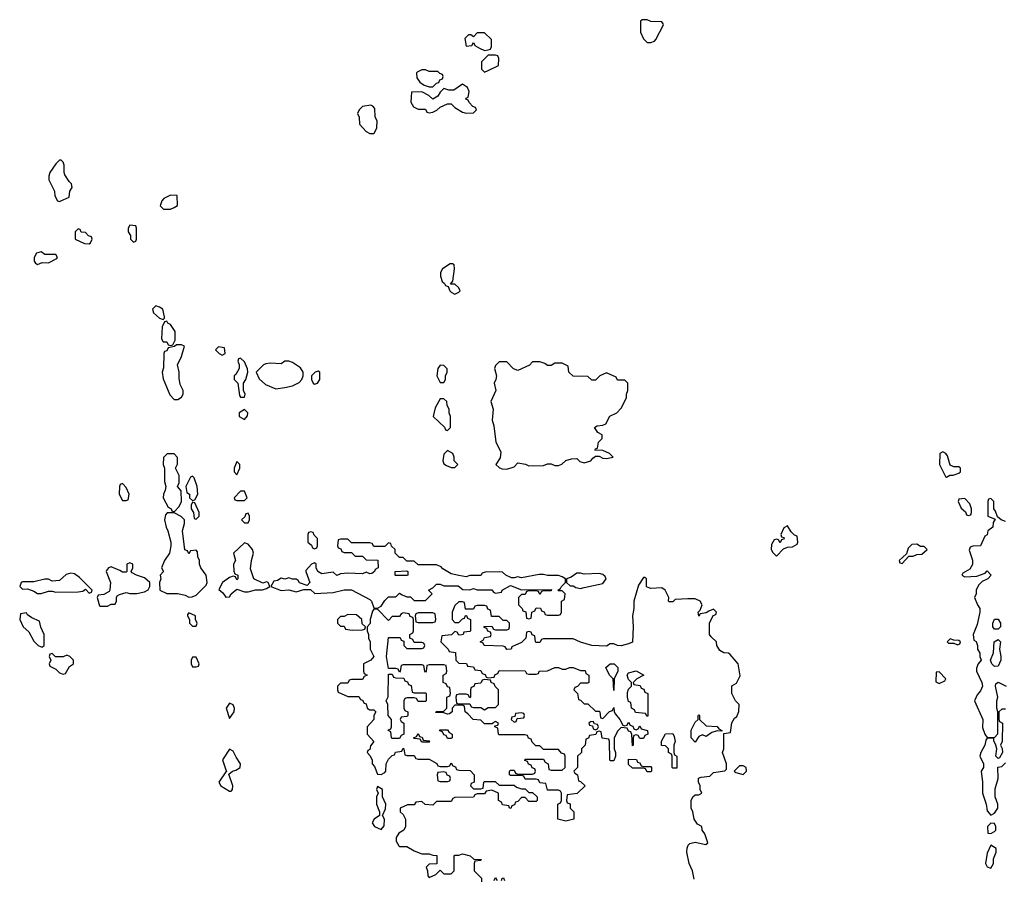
# Model space of a CAD drawing. Header units: inches. Extents: x 2701323 to 2964515, y 494916 to 722124.
# Tile 430 of 656: x 2831674 to 2837003, y 613809 to 618458. Entities that reach past the tile are written whole.
import ezdxf

# ---------------------------------------------------------------- set-up
doc = ezdxf.new("R2010")
doc.units = ezdxf.units.IN
doc.header["$MEASUREMENT"] = 0
doc.layers.add('C8631', color=7, linetype='Continuous')

msp = doc.modelspace()

# ---------------------------------------------------------------- linework, layer by layer
at = {"layer": 'C8631', "color": 2, "elevation": 2}
for points in [[(2835070, 618458), (2835043.6, 618456.4), (2835034, 618450), (2835034, 618390), (2835050, 618354), (2835070, 618334), (2835090, 618334), (2835110, 618342), (2835118, 618350), (2835158, 618430), (2835156.4, 618436.4), (2835150, 618446), (2835090, 618448)], [(2834190, 618386), (2834150, 618386), (2834130, 618366), (2834116.4, 618376.4), (2834103.6, 618376.4), (2834083.6, 618356.4), (2834090, 618314), (2834122, 618318), (2834130, 618334), (2834138, 618318), (2834163.6, 618303.6), (2834190, 618292), (2834210, 618294), (2834222, 618298), (2834227.3, 618312.7), (2834228, 618350)], [(2834250, 618266), (2834210, 618266), (2834174, 618230), (2834174, 618190), (2834190, 618174), (2834210, 618182), (2834266, 618210), (2834267.3, 618247.3), (2834262, 618262)], [(2833870, 618186), (2833850, 618186), (2833825.4, 618174.6), (2833822, 618170), (2833823.6, 618143.6), (2833839.6, 618119.6), (2833863.6, 618103.6), (2833890, 618094), (2833910, 618094), (2833930, 618114), (2833942, 618118), (2833947.3, 618132.7), (2833962, 618138), (2833966, 618150), (2833962, 618162), (2833947.3, 618167.3), (2833938, 618178), (2833890, 618178)], [(2834070, 618108), (2834023.6, 618076.4), (2833996.4, 618076.4), (2833970, 618086), (2833950, 618066), (2833936.9, 618043.1), (2833910, 618028), (2833888.4, 618048.4), (2833850, 618068), (2833794, 618066), (2833791.6, 618011.6), (2833805.4, 617985.4), (2833830, 617974), (2833870, 617974), (2833878, 617958), (2833890, 617954), (2833910, 617958), (2833932.5, 617967.5), (2833950, 617984.7), (2833990, 618002), (2834010, 618002), (2834030, 617982), (2834070, 617958), (2834090, 617952), (2834130, 617954), (2834146, 617970), (2834142, 617982), (2834127.3, 617987.3), (2834106, 618010), (2834102, 618022), (2834088.4, 618028.4), (2834090, 618034), (2834102, 618038), (2834106, 618070), (2834098, 618090)], [(2833575.3, 617995.3), (2833530, 617988), (2833512, 617970), (2833502, 617950), (2833512, 617930), (2833512.7, 617892.7), (2833550, 617852), (2833570, 617842), (2833590, 617842), (2833595.3, 617844.7), (2833607.3, 617872.7), (2833608, 617910), (2833598, 617930), (2833596.4, 617976.4), (2833586, 617990)], [(2831898, 617698), (2831890, 617698), (2831870, 617678), (2831838, 617630), (2831831.3, 617610), (2831831.6, 617591.6), (2831862, 617530), (2831863.6, 617503.6), (2831878, 617478), (2831890, 617474), (2831910, 617482), (2831942, 617498), (2831946, 617530), (2831958, 617550), (2831955.3, 617570), (2831941.2, 617581.2), (2831918, 617618), (2831914, 617630), (2831915.3, 617670), (2831910, 617686)], [(2832490, 617508), (2832454, 617490), (2832443.6, 617476.4), (2832434, 617450), (2832452.7, 617432.7), (2832490, 617432), (2832510, 617442), (2832527.3, 617452.7), (2832526, 617506)], [(2831990, 617326), (2831974, 617310), (2831974, 617270), (2832025.4, 617245.4), (2832050, 617244.7), (2832058, 617250), (2832066, 617270), (2832062, 617282), (2832047.3, 617287.3), (2832030, 617306), (2832007.3, 617307.3), (2832002, 617322)], [(2832270, 617346), (2832262, 617330), (2832262, 617310), (2832274, 617290), (2832274, 617270), (2832290, 617254), (2832302, 617258), (2832306, 617270), (2832306, 617330), (2832302, 617342)], [(2831790, 617202), (2831765.4, 617194.6), (2831752, 617170), (2831752, 617150), (2831759.6, 617139.6), (2831770, 617132), (2831796.4, 617143.6), (2831830, 617142), (2831874.6, 617165.4), (2831878, 617170), (2831870, 617186), (2831810, 617186)], [(2834016.4, 617136.4), (2834003.6, 617136.4), (2833962, 617110), (2833951.3, 617090), (2833951.3, 617070), (2833961, 617041), (2833974, 617030), (2833978, 617018), (2833994, 617014), (2834002, 616990), (2834010, 616982), (2834030, 616972), (2834050, 616982), (2834058, 616990), (2834050, 617006), (2834030, 617026), (2834006, 617026), (2834018, 617042), (2834028, 617110), (2834026, 617130)], [(2832410, 616908), (2832392, 616890), (2832398, 616870), (2832430, 616842), (2832450, 616834), (2832458, 616842), (2832458, 616850), (2832448, 616890), (2832430, 616902)], [(2832470, 616826), (2832458, 616822), (2832445.4, 616794.6), (2832442, 616730), (2832450, 616714), (2832470, 616714), (2832478, 616698), (2832490, 616694), (2832502, 616698), (2832516.4, 616723.6), (2832515.3, 616770), (2832490, 616808), (2832475.3, 616815.3)], [(2832550, 616698), (2832522, 616698), (2832511.6, 616688.4), (2832478, 616682), (2832470, 616666), (2832458, 616662), (2832454, 616650), (2832452.7, 616572.7), (2832446, 616550), (2832450, 616514), (2832486.4, 616426.4), (2832510, 616402), (2832530, 616402), (2832550, 616414), (2832558, 616430), (2832558, 616450), (2832543.1, 616483.1), (2832536.4, 616516.4), (2832538, 616550), (2832528, 616590), (2832550, 616634), (2832566, 616690)], [(2832750, 616686), (2832734, 616670), (2832754, 616650), (2832770, 616642), (2832786, 616650), (2832782, 616682)], [(2832870, 616626), (2832858, 616622), (2832854, 616610), (2832862, 616590), (2832862, 616570), (2832843.6, 616536.4), (2832834, 616530), (2832834, 616510), (2832854, 616490), (2832863.6, 616423.6), (2832870, 616414), (2832890, 616414), (2832895.3, 616430), (2832886, 616450), (2832886, 616490), (2832898, 616510), (2832908, 616550), (2832907.3, 616567.3), (2832890, 616606)], [(2833130, 616608.7), (2833110, 616608.7), (2833090, 616595.3), (2833030, 616599), (2833005.4, 616594.6), (2832994, 616590), (2832954, 616550), (2832970, 616514), (2833003.6, 616483.6), (2833059.6, 616459.6), (2833110, 616466), (2833150, 616476), (2833186, 616494), (2833202, 616510), (2833209, 616530), (2833209, 616550), (2833193.2, 616573.2), (2833150, 616602)], [(2834490, 616606), (2834450, 616606), (2834432.7, 616587.3), (2834370, 616558), (2834347.3, 616567.3), (2834310, 616606), (2834270, 616606), (2834250, 616586), (2834244.7, 616570), (2834254, 616530), (2834252, 616510), (2834242, 616490), (2834251.3, 616450), (2834224.7, 616390), (2834236, 616350), (2834231.3, 616290), (2834239.8, 616259.8), (2834252, 616170), (2834278, 616118), (2834274.4, 616085.6), (2834252, 616050), (2834271.1, 616031.1), (2834285.4, 616025.4), (2834310, 616024.7), (2834350, 616038), (2834370, 616058), (2834411.1, 616051.1), (2834430, 616042), (2834510, 616044.7), (2834530, 616054), (2834550, 616054), (2834570, 616044.7), (2834590, 616044.7), (2834608.9, 616051.1), (2834630, 616071.3), (2834660.2, 616079.8), (2834690, 616082), (2834706.4, 616066.4), (2834730, 616058), (2834766, 616070), (2834775.3, 616084.7), (2834790, 616094), (2834810, 616094), (2834830, 616084.7), (2834850, 616082), (2834886, 616090), (2834866, 616110), (2834830, 616126), (2834787.3, 616127.3), (2834790, 616134), (2834802, 616138), (2834806, 616170), (2834826, 616190), (2834826, 616210), (2834803.1, 616223.1), (2834786, 616250), (2834800.4, 616259.6), (2834830, 616262), (2834846, 616270), (2834868.7, 616311.3), (2834906, 616330), (2834930, 616354), (2834958, 616410), (2834958, 616430), (2834966, 616450), (2834966, 616490), (2834950, 616506), (2834910, 616506), (2834902, 616522), (2834850, 616546), (2834814, 616530), (2834790, 616506), (2834770, 616506), (2834750, 616526), (2834670, 616528), (2834646, 616550), (2834642, 616582), (2834610, 616598), (2834570, 616598), (2834550, 616586), (2834530, 616586), (2834516.4, 616596.4)], [(2833290, 616555.3), (2833274, 616550), (2833254, 616530), (2833254, 616510), (2833262, 616490), (2833270, 616484.7), (2833286, 616490), (2833298, 616510), (2833298, 616550)], [(2833950, 616588), (2833938, 616570), (2833932, 616530), (2833950, 616494), (2833970, 616494), (2833978, 616510), (2833978, 616530), (2833988, 616550), (2833987.3, 616567.3), (2833970, 616586)], [(2833970, 616406), (2833950, 616406), (2833923.5, 616356.5), (2833912, 616310), (2833972.7, 616252.7), (2833978, 616238), (2833990, 616234), (2834006, 616250), (2834006, 616310), (2833998, 616330), (2833998, 616350), (2833988, 616370), (2833986, 616390)], [(2832890, 616348), (2832862, 616330), (2832862, 616310), (2832890, 616294), (2832907.3, 616312.7), (2832908, 616330)], [(2833990, 616126), (2833970, 616106), (2833964.7, 616070), (2833970, 616054), (2833983.6, 616043.6), (2834010, 616034), (2834030, 616034), (2834046, 616050), (2834026, 616070), (2834026, 616090), (2834018, 616110)], [(2832471.6, 616108.4), (2832451.6, 616088.4), (2832451.3, 616050), (2832458, 616030), (2832456.9, 615956.9), (2832464.7, 615930), (2832462, 615910), (2832451.6, 615888.4), (2832451.3, 615870), (2832478, 615818), (2832494, 615810), (2832498, 615798), (2832510, 615794), (2832538, 615822), (2832549, 615850), (2832548, 615908), (2832528, 615930), (2832538, 615950), (2832538, 615990), (2832518, 616030), (2832528.4, 616051.6), (2832528.4, 616088.4), (2832510, 616108)], [(2836670, 616118), (2836654, 616110), (2836652, 616050), (2836684.7, 615984.7), (2836690, 615982), (2836708.4, 615991.6), (2836727.3, 615992.7), (2836756.4, 616003.6), (2836766, 616010), (2836766, 616030), (2836756.4, 616036.4), (2836730, 616038), (2836710, 616046), (2836696.4, 616096.4), (2836686, 616110)], [(2832850, 616066), (2832834, 616030), (2832834, 616010), (2832850, 615994), (2832866, 616030), (2832866, 616050)], [(2832610, 615986), (2832598, 615982), (2832574, 615930), (2832578, 615898), (2832594, 615890), (2832594, 615870), (2832610, 615854), (2832622, 615858), (2832638, 615890), (2832635.3, 615930), (2832618, 615978)], [(2832230, 615946), (2832218, 615942), (2832214, 615930), (2832212, 615890), (2832230, 615854), (2832250, 615854), (2832262, 615858), (2832266, 615890), (2832250, 615926)], [(2832890, 615906), (2832870, 615906), (2832834, 615870), (2832838, 615858), (2832850, 615854), (2832890, 615854), (2832906, 615870)], [(2836790, 615866), (2836758, 615862), (2836754, 615850), (2836770, 615814), (2836792.7, 615792.7), (2836798, 615778), (2836810, 615774), (2836822, 615778), (2836826, 615790), (2836826, 615810), (2836816.4, 615836.4)], [(2832610, 615846), (2832602, 615830), (2832602, 615810), (2832614, 615790), (2832618, 615758), (2832630, 615754), (2832646, 615770), (2832646, 615790), (2832622, 615842)], [(2832510, 615788), (2832472.7, 615787.3), (2832463.6, 615776.4), (2832458, 615750), (2832466, 615710), (2832476, 615690), (2832491.3, 615630), (2832491.3, 615610), (2832484.7, 615570), (2832458, 615530), (2832442, 615490), (2832452, 615470), (2832434, 615450), (2832438, 615430), (2832431.3, 615410), (2832432, 615370), (2832470, 615351.3), (2832530, 615351), (2832570, 615342), (2832590, 615332), (2832607.3, 615332.7), (2832630, 615342), (2832684, 615396), (2832689, 615410), (2832684, 615450), (2832655.3, 615490), (2832648, 615510), (2832648, 615530), (2832638, 615550), (2832636.4, 615576.4), (2832630, 615586), (2832598, 615582), (2832590, 615566), (2832582, 615582), (2832568.4, 615588.4), (2832555.3, 615690), (2832566, 615730), (2832566, 615750), (2832548.7, 615768.7)], [(2832910, 615786), (2832898, 615782), (2832892.7, 615767.3), (2832874, 615750), (2832890, 615734), (2832910, 615734), (2832918, 615750), (2832918, 615770)], [(2835830, 615718), (2835810, 615706), (2835794, 615670), (2835798, 615658), (2835810, 615654), (2835812.7, 615647.3), (2835798, 615642), (2835790, 615626), (2835782, 615642), (2835770, 615646), (2835758, 615642), (2835743.6, 615616.4), (2835742, 615590), (2835750, 615574), (2835770, 615554), (2835807.3, 615592.7), (2835830, 615602), (2835856.4, 615603.6), (2835882, 615618), (2835886, 615630), (2835882, 615662), (2835867.3, 615667.3), (2835850, 615686)], [(2833450, 615646), (2833410, 615646), (2833398, 615642), (2833394, 615610), (2833398, 615598), (2833412.7, 615592.7), (2833418, 615578), (2833430, 615574), (2833470, 615574), (2833490, 615554), (2833530, 615554), (2833550, 615534), (2833612.7, 615532.7), (2833614, 615490), (2833598, 615482), (2833594, 615470), (2833579.6, 615460.4), (2833570, 615458), (2833550, 615466), (2833530, 615458), (2833450, 615462), (2833410, 615458), (2833390, 615448.7), (2833370, 615466), (2833310, 615458), (2833288, 615470), (2833278, 615490), (2833278, 615510), (2833270, 615518), (2833254, 615510), (2833223.6, 615476.4), (2833222, 615470), (2833244.7, 615410), (2833230, 615395.3), (2833189.3, 615409.3), (2833182, 615422), (2833170, 615428.7), (2833150, 615428.7), (2833130, 615435.3), (2833110, 615429), (2833090, 615434), (2833070, 615422), (2833050, 615418), (2833034, 615390), (2833090, 615366.8), (2833130, 615371), (2833170, 615361), (2833212.7, 615372.7), (2833247.3, 615372.7), (2833271.6, 615351.6), (2833370, 615356), (2833430, 615370.8), (2833470, 615371), (2833570, 615318), (2833578, 615310), (2833590, 615274), (2833610, 615272), (2833630, 615282), (2833650, 615314), (2833670, 615334), (2833710, 615334), (2833730, 615354), (2833743.6, 615343.6), (2833770, 615334), (2833790, 615334), (2833810, 615314), (2833870, 615314), (2833906, 615350), (2833886, 615370), (2833910, 615382), (2833930, 615402), (2833950, 615402), (2833970, 615392), (2834047.3, 615392.7), (2834072.7, 615372.7), (2834110, 615372), (2834130, 615378), (2834150, 615372), (2834230, 615372), (2834238, 615358), (2834250, 615354), (2834282, 615358), (2834286, 615370), (2834330, 615394), (2834390, 615372), (2834552.7, 615372.7), (2834550, 615366), (2834510, 615366), (2834498, 615362), (2834490, 615346), (2834482, 615362), (2834470, 615366), (2834430, 615366), (2834418, 615362), (2834410, 615346), (2834390, 615346), (2834374, 615330), (2834374, 615290), (2834394, 615270), (2834398, 615258), (2834412.7, 615252.7), (2834418, 615218), (2834430, 615214), (2834442, 615218), (2834446, 615250), (2834462, 615258), (2834470, 615274), (2834492.7, 615272.7), (2834498, 615258), (2834512.7, 615252.7), (2834518, 615238), (2834530, 615234), (2834590, 615234), (2834602, 615238), (2834606, 615250), (2834606, 615310), (2834622, 615318), (2834626, 615350), (2834610, 615366), (2834590, 615366), (2834586, 615370), (2834602, 615378), (2834606, 615390), (2834628, 615410), (2834628, 615430), (2834610, 615442), (2834590, 615448), (2834531.6, 615448.4), (2834510, 615454), (2834486.4, 615453.6), (2834390, 615435.3), (2834370, 615442), (2834350, 615435.3), (2834336.4, 615436.4), (2834306, 615450), (2834287.3, 615467.3), (2834270, 615468), (2834192.7, 615467.3), (2834178, 615462), (2834170, 615448.7), (2834110, 615448.7), (2834090, 615442), (2834050, 615448), (2834010, 615458), (2833964.7, 615484.7), (2833955.3, 615495.3), (2833930, 615506), (2833830, 615506), (2833810, 615526), (2833770, 615526), (2833750, 615546), (2833730, 615546), (2833706, 615570), (2833706, 615590), (2833687.3, 615607.3), (2833682, 615622), (2833670, 615626), (2833650, 615606), (2833590, 615606), (2833582, 615622), (2833570, 615626), (2833470, 615626)], [(2833250, 615686), (2833238, 615682), (2833234, 615670), (2833234, 615630), (2833252.7, 615612.7), (2833258, 615598), (2833270, 615594), (2833282, 615598), (2833286, 615610), (2833286, 615650), (2833267.3, 615667.3), (2833262, 615682)], [(2832890, 615626), (2832832, 615570), (2832842, 615530), (2832832, 615510), (2832832.7, 615472.7), (2832838, 615458), (2832854, 615450), (2832854, 615430), (2832850, 615426), (2832842, 615442), (2832830, 615446), (2832810, 615438), (2832771.3, 615410), (2832752.7, 615372.7), (2832774.4, 615354.4), (2832790, 615332), (2832810, 615334), (2832818, 615350), (2832850, 615374), (2832890, 615361), (2832910, 615360.7), (2832950, 615371.3), (2832988.4, 615371.6), (2833010, 615378), (2833028, 615390), (2833018, 615410), (2833010, 615415.3), (2832990, 615408), (2832942, 615430), (2832924, 615484), (2832928.7, 615530), (2832939, 615570), (2832934, 615590), (2832910, 615618)], [(2836530, 615618), (2836503.6, 615616.4), (2836483.6, 615596.4), (2836474, 615566), (2836434, 615530), (2836438, 615518), (2836450, 615514), (2836486, 615554), (2836510, 615554), (2836530, 615562), (2836556.4, 615563.6), (2836586, 615590), (2836570, 615606), (2836550, 615606)], [(2832270, 615518), (2832254, 615510), (2832254, 615470), (2832250, 615466), (2832230, 615466), (2832216.4, 615476.4), (2832170, 615495.3), (2832154, 615490), (2832143.6, 615476.4), (2832142, 615470), (2832164.7, 615410), (2832162, 615370), (2832158, 615362), (2832130, 615346), (2832098, 615342), (2832094, 615330), (2832105.4, 615285.4), (2832110, 615282), (2832150, 615282), (2832170, 615294), (2832190, 615294), (2832198, 615310), (2832198, 615330), (2832202, 615338), (2832214.6, 615345.4), (2832250, 615356), (2832270, 615351), (2832308.9, 615351.1), (2832350, 615361), (2832368.9, 615371.1), (2832378, 615390), (2832378, 615410), (2832350, 615435.3), (2832306, 615450), (2832283.1, 615463.1), (2832278, 615470), (2832286, 615490), (2832286, 615510)], [(2831950, 615462), (2831926.4, 615453.6), (2831890, 615422), (2831850, 615418), (2831830, 615428.7), (2831810, 615428.7), (2831750, 615415.3), (2831690, 615415.3), (2831682, 615410), (2831674, 615390), (2831690, 615374), (2831716.9, 615376.9), (2831750, 615364.7), (2831770, 615351.3), (2831790, 615351.3), (2831830, 615364.7), (2831850, 615364.7), (2831870, 615358), (2831990, 615361), (2832015.3, 615364.7), (2832030, 615374), (2832050, 615354), (2832062, 615358), (2832066, 615370), (2831997.2, 615437.2), (2831970, 615458)], [(2833770, 615448), (2833708.9, 615448.9), (2833706, 615450), (2833706, 615470), (2833770, 615474), (2833774, 615470), (2833774, 615450)], [(2834710, 615462), (2834690, 615462), (2834659.8, 615440.2), (2834634, 615430), (2834634, 615410), (2834652.7, 615392.7), (2834670, 615392), (2834683.6, 615383.6), (2834710, 615378), (2834730, 615384.7), (2834830, 615406), (2834848.7, 615430), (2834843.1, 615443.1), (2834830, 615454), (2834810, 615459), (2834730, 615455.3)], [(2831710, 615246), (2831678, 615242), (2831674, 615210), (2831692, 615170), (2831723.6, 615143.6), (2831750, 615094), (2831774, 615070), (2831790, 615062), (2831798, 615062), (2831806, 615070), (2831806, 615130), (2831788.4, 615168.4), (2831782, 615202), (2831740.2, 615220.2), (2831716.4, 615236.4)], [(2832590, 615246), (2832582, 615238), (2832582, 615230), (2832594, 615210), (2832594, 615190), (2832610, 615174), (2832630, 615174), (2832635.3, 615190), (2832626, 615210), (2832626, 615230)], [(2833450, 615238), (2833430, 615226), (2833410, 615226), (2833394, 615210), (2833394, 615190), (2833410, 615174), (2833430, 615174), (2833438, 615158), (2833472.7, 615152.7), (2833530, 615154), (2833542, 615158), (2833546, 615170), (2833528, 615188), (2833526, 615210), (2833496.4, 615236.4)], [(2833910, 615246), (2833830, 615246), (2833818, 615242), (2833814, 615230), (2833818, 615198), (2833830, 615194), (2833910, 615194), (2833922, 615198), (2833926, 615210), (2833922, 615242)], [(2836950, 615158), (2836942, 615170), (2836941.2, 615190), (2836950, 615212), (2836970, 615212), (2836982, 615190), (2836982, 615170), (2836970, 615158)], [(2836710, 615106), (2836694, 615090), (2836702, 615082), (2836730, 615082), (2836750, 615074), (2836762, 615078), (2836766, 615090), (2836756.4, 615096.4), (2836730, 615098)], [(2836950, 614955.3), (2836935.3, 614970), (2836928, 614990), (2836945.2, 615030), (2836949, 615090), (2836970, 615102), (2836982, 615090), (2836978, 615050), (2836984.7, 615010), (2836984.7, 614990), (2836970, 614958)], [(2831850, 615026), (2831838, 615022), (2831834, 615010), (2831842, 614990), (2831834, 614970), (2831838, 614958), (2831870, 614942), (2831890, 614922), (2831910, 614914), (2831922, 614918), (2831943.1, 614956.9), (2831966, 614970), (2831966, 614990), (2831946, 615010), (2831930, 615018), (2831910, 615008), (2831868, 615008)], [(2832630, 615006), (2832610, 615006), (2832602, 614990), (2832602, 614970), (2832610, 614954), (2832630, 614954), (2832642, 614958), (2832646, 614970)], [(2834890, 614826), (2834886, 614890), (2834866, 614910), (2834846, 614950), (2834870, 614971.3), (2834890.8, 614970.8), (2834912, 614950), (2834912, 614930), (2834892, 614890)], [(2833810, 614814), (2833870, 614814), (2833874, 614810), (2833874, 614770), (2833870, 614766), (2833830, 614766), (2833822, 614782), (2833810, 614786), (2833770, 614786), (2833758, 614782), (2833754, 614770), (2833754, 614730), (2833758, 614718), (2833774, 614710), (2833774, 614690), (2833770, 614686), (2833738, 614682), (2833734, 614670), (2833738, 614658), (2833754, 614650), (2833754, 614590), (2833738, 614582), (2833730, 614566), (2833690, 614566), (2833686, 614570), (2833682, 614602), (2833668.9, 614608.9), (2833670, 614614), (2833682, 614618), (2833686, 614630), (2833686, 614670), (2833668, 614690), (2833666, 614750), (2833658, 614770), (2833668.4, 614791.6), (2833670, 614914), (2833690, 614914), (2833698, 614898), (2833710, 614894), (2833752.7, 614892.7), (2833758, 614878), (2833772.7, 614872.7), (2833778, 614858), (2833792.7, 614852.7), (2833798, 614818)], [(2835070, 614686), (2835062, 614702), (2835007.3, 614707.3), (2835002, 614722), (2834986, 614730), (2834982, 614762), (2834970, 614766), (2834964, 614790), (2834964.7, 614815.3), (2834970, 614834), (2834986, 614850), (2834986, 614870), (2834970, 614886), (2834962, 614910), (2834970, 614922), (2835010, 614932), (2835052, 614910), (2835014, 614890), (2834994, 614870), (2834998, 614858), (2835032.7, 614852.7), (2835038, 614838), (2835052.7, 614832.7), (2835058, 614818), (2835074, 614810), (2835074, 614690)], [(2836650, 614928), (2836634, 614926), (2836632.7, 614872.7), (2836650, 614864.7), (2836682, 614878), (2836686, 614890)], [(2834190, 614886), (2834178, 614882), (2834170, 614866), (2834138, 614862), (2834132.7, 614847.3), (2834118, 614842), (2834114, 614830), (2834114, 614790), (2834110, 614786), (2834102, 614802), (2834090, 614806), (2834050, 614806), (2834038, 614802), (2834034, 614790), (2834038, 614758), (2834050, 614754), (2834110, 614754), (2834118, 614738), (2834130, 614734), (2834170, 614734), (2834190, 614722), (2834210, 614734), (2834250, 614734), (2834266, 614750), (2834266, 614830), (2834247.3, 614847.3), (2834242, 614862), (2834226, 614870), (2834222, 614882)], [(2832810, 614758), (2832791, 614730), (2832810, 614674), (2832834, 614710), (2832837.2, 614730), (2832830, 614748)], [(2834390, 614706), (2834358, 614702), (2834354, 614686), (2834338, 614682), (2834334, 614670), (2834350, 614654), (2834362, 614658), (2834366, 614674), (2834402, 614678), (2834406, 614690), (2834402, 614702)], [(2835474, 614606), (2835450, 614608), (2835421, 614599), (2835390, 614578), (2835370, 614586), (2835350, 614578), (2835330, 614546), (2835308.7, 614570), (2835309.1, 614610.9), (2835330, 614654), (2835346, 614670), (2835346, 614690), (2835350, 614694), (2835354, 614690), (2835354, 614670), (2835390, 614634), (2835450, 614632), (2835458, 614618), (2835474, 614610)], [(2834778, 614658), (2834763.6, 614656.4), (2834754, 614650), (2834758, 614638), (2834774, 614634), (2834778, 614618), (2834790, 614614), (2834802, 614618), (2834806, 614630), (2834802, 614642), (2834786, 614646)], [(2833850, 614546), (2833842, 614562), (2833810, 614566), (2833806, 614570), (2833822, 614578), (2833830, 614594), (2833838, 614578), (2833852.7, 614572.7), (2833858, 614558), (2833890, 614554), (2833894, 614550), (2833890, 614546)], [(2833990, 614566), (2833982, 614582), (2833970, 614586), (2833962, 614602), (2833947.3, 614607.3), (2833947.3, 614612.7), (2833990, 614614), (2833998, 614598), (2834014, 614590), (2834014, 614570), (2834010, 614566)], [(2835210, 614406), (2835206, 614410), (2835206, 614470), (2835202, 614482), (2835186, 614490), (2835186, 614510), (2835170, 614526), (2835148.4, 614528.4), (2835148.4, 614551.6), (2835170, 614592), (2835210, 614594), (2835216.9, 614576.9), (2835222, 614550), (2835214, 614530), (2835214, 614490), (2835218, 614478), (2835231.3, 614470), (2835230, 614406)], [(2832810, 614508.7), (2832771, 614450), (2832794, 614386), (2832790, 614386), (2832751.3, 614330), (2832762, 614310), (2832810, 614282), (2832818, 614282), (2832826, 614290), (2832828, 614310), (2832806, 614374), (2832826, 614390), (2832844.7, 614395.3), (2832868, 614410), (2832869, 614430), (2832845.1, 614465.1), (2832830, 614498)], [(2835050, 614414), (2835090, 614414), (2835094, 614410), (2835094, 614390), (2835090, 614386), (2835070, 614386), (2835062, 614402), (2835050, 614406), (2834990, 614406), (2834970, 614426), (2834970, 614454), (2835012.7, 614452.7), (2835018, 614438), (2835030, 614434), (2835038, 614418)], [(2833970, 614386), (2833938, 614382), (2833934, 614370), (2833938, 614338), (2833950, 614334), (2833990, 614334), (2834002, 614338), (2834006, 614350), (2834002, 614362), (2833987.3, 614367.3), (2833982, 614382)], [(2835590, 614418), (2835570, 614418), (2835542, 614390), (2835550, 614382), (2835590, 614372), (2835608, 614390), (2835606, 614410)], [(2833610, 614306), (2833604.7, 614290), (2833614, 614270), (2833604.7, 614250), (2833604.7, 614210), (2833622, 614170), (2833622, 614150), (2833592, 614130), (2833582, 614110), (2833594, 614090), (2833630, 614074), (2833647.3, 614092.7), (2833648, 614130), (2833638, 614150), (2833654.6, 614185.4), (2833655.3, 614210), (2833638, 614250), (2833638, 614290)], [(2836930, 614108), (2836912, 614090), (2836914, 614054), (2836930, 614052), (2836950, 614062), (2836958, 614070), (2836958, 614090), (2836950, 614106)], [(2836930, 613988), (2836910, 613946), (2836900.7, 613890), (2836910, 613871.3), (2836930, 613864.7), (2836945.2, 613890), (2836944.7, 613915.3), (2836959, 613950), (2836959, 613970)]]:
    msp.add_lwpolyline(points, close=True, dxfattribs=at)
for points in [[(2837010, 615742), (2836986, 615750), (2836966, 615766), (2836956.4, 615796.4), (2836946, 615810), (2836946, 615850), (2836930, 615866), (2836918, 615862), (2836914, 615850), (2836914, 615770), (2836954, 615754), (2836943.6, 615736.4), (2836942, 615710), (2836914, 615690), (2836911.3, 615668.7), (2836898, 615662), (2836874, 615610), (2836832.7, 615607.3), (2836818, 615602), (2836814, 615586), (2836831.1, 615531.1), (2836831.1, 615508.9), (2836816.9, 615483.1), (2836778, 615462), (2836774, 615450), (2836790, 615442), (2836854, 615446), (2836899, 615461), (2836910, 615474), (2836932, 615450), (2836914, 615430), (2836882.8, 615417.2), (2836864, 615396), (2836851, 615370), (2836851, 615349), (2836842, 615330), (2836858, 615290), (2836871, 615270), (2836870.8, 615250.8), (2836856.8, 615183.2), (2836834, 615130), (2836838, 615098), (2836851.3, 615091.3), (2836858, 615070), (2836858, 615050), (2836871, 615029), (2836871, 615011), (2836878, 614990), (2836862, 614970), (2836852.7, 614947.3), (2836852, 614930), (2836882, 614870), (2836884.7, 614850), (2836875.3, 614824.7), (2836856.9, 614803.1), (2836842, 614770), (2836886.8, 614670), (2836886, 614626), (2836898, 614590), (2836910, 614572), (2836950, 614572), (2836968.4, 614591.6), (2836968, 614710), (2836962, 614730), (2836962, 614770), (2836968.7, 614790), (2836955.3, 614850), (2836958, 614862), (2836970, 614872), (2837014, 614850)], [(2835324.7, 613804.7), (2835316.2, 613850), (2835297.6, 613890), (2835285.2, 613950), (2835286.8, 613973.2), (2835291.9, 613988.1), (2835301.6, 613998.4), (2835330, 614005.5), (2835387.3, 613992.7), (2835398, 614002), (2835382, 614050), (2835368, 614070), (2835366, 614090), (2835343.1, 614103.1), (2835324, 614130), (2835318, 614170), (2835308.7, 614190), (2835308.7, 614230), (2835318, 614250), (2835330, 614262), (2835350, 614262), (2835366, 614270), (2835358, 614290), (2835358, 614310), (2835348, 614330), (2835348.9, 614351.1), (2835363.1, 614356.9), (2835410, 614362), (2835430, 614382), (2835490, 614392), (2835499, 614401), (2835499, 614430), (2835478, 614490), (2835486, 614510), (2835486, 614594), (2835522, 614598), (2835528.4, 614651.6), (2835543.1, 614676.9), (2835555.3, 614684.7), (2835567.3, 614712.7), (2835568, 614750), (2835548, 614770), (2835528, 614810), (2835528, 614852), (2835554.6, 614865.4), (2835574, 614906), (2835562, 614970), (2835520.4, 615020.4), (2835510, 615028), (2835486, 615030), (2835463.1, 615043.1), (2835448, 615070), (2835446, 615090), (2835416.4, 615116.4), (2835408, 615130), (2835408.4, 615191.6), (2835427.3, 615232.7), (2835442, 615238), (2835446, 615250), (2835430, 615266), (2835403.6, 615256.4), (2835390, 615246), (2835358, 615242), (2835350, 615228), (2835346, 615250), (2835358, 615262), (2835368, 615290), (2835358, 615310), (2835330, 615322), (2835290, 615322), (2835222, 615318), (2835210, 615306), (2835190, 615306), (2835186, 615310), (2835188, 615330), (2835168, 615370), (2835150, 615382), (2835090, 615378), (2835070, 615386), (2835066, 615390), (2835066, 615430), (2835058, 615438), (2835050, 615438), (2835023.6, 615396.4), (2834998.8, 615310), (2834998.8, 615270), (2834991, 615230), (2834994.8, 615170), (2834990, 615088), (2834970, 615078), (2834930, 615068.7), (2834908.9, 615068.9), (2834890, 615078), (2834870, 615078), (2834850, 615066), (2834770, 615069), (2834710, 615088), (2834670, 615106), (2834510, 615106), (2834498, 615102), (2834490, 615086), (2834470, 615086), (2834466, 615090), (2834462, 615122), (2834447.3, 615127.3), (2834442, 615142), (2834430, 615146), (2834418, 615142), (2834414, 615110), (2834390, 615086), (2834338, 615062), (2834334, 615050), (2834310, 615048.7), (2834302, 615062), (2834290, 615066), (2834188.9, 615068.9), (2834182, 615082), (2834166, 615090), (2834182, 615098), (2834190, 615114), (2834222, 615118), (2834226, 615130), (2834222, 615142), (2834207.3, 615147.3), (2834202, 615162), (2834187.3, 615167.3), (2834187.3, 615172.7), (2834230, 615174), (2834238, 615158), (2834250, 615154), (2834310, 615154), (2834322, 615158), (2834326, 615170), (2834326, 615190), (2834310, 615206), (2834290, 615206), (2834270, 615226), (2834227.3, 615227.3), (2834222, 615262), (2834207.3, 615267.3), (2834202, 615282), (2834190, 615286), (2834150, 615286), (2834138, 615282), (2834130, 615266), (2834087.3, 615267.3), (2834082, 615302), (2834070, 615306), (2834050, 615306), (2834030, 615286), (2834014, 615250), (2834014, 615210), (2834030, 615194), (2834050, 615194), (2834070, 615214), (2834082, 615218), (2834087.3, 615232.7), (2834092.7, 615232.7), (2834098, 615218), (2834114, 615210), (2834114, 615150), (2834110, 615146), (2834078, 615142), (2834074, 615130), (2834067.3, 615127.3), (2834050, 615126), (2834042, 615142), (2834030, 615146), (2834011.6, 615128.4), (2833958, 615122), (2833954, 615090), (2833994, 615050), (2833998, 615038), (2834032.7, 615032.7), (2834034, 614990), (2834050, 614974), (2834091.6, 614971.6), (2834098, 614958), (2834130, 614954), (2834138, 614938), (2834170, 614934), (2834178, 614918), (2834192.7, 614912.7), (2834198, 614898), (2834210, 614894), (2834242, 614898), (2834247.3, 614912.7), (2834262, 614918), (2834270, 614934), (2834410, 614932), (2834418, 614918), (2834430, 614914), (2834470, 614914), (2834482, 614918), (2834486, 614930), (2834530, 614932), (2834570, 614951.3), (2834591.1, 614951.1), (2834610, 614942), (2834630, 614942), (2834650, 614951.3), (2834670, 614951.3), (2834710, 614934), (2834734, 614934), (2834738, 614918), (2834754, 614910), (2834754, 614870), (2834750, 614866), (2834710, 614866), (2834692.7, 614847.3), (2834678, 614842), (2834674, 614830), (2834694, 614810), (2834698, 614778), (2834710, 614774), (2834730, 614754), (2834750, 614754), (2834790, 614714), (2834810, 614714), (2834814, 614710), (2834818, 614678), (2834830, 614674), (2834867.3, 614712.7), (2834882, 614718), (2834890, 614734), (2834892, 614710), (2834898, 614698), (2834922, 614670), (2834938, 614638), (2834950, 614634), (2834962, 614638), (2834970, 614654), (2834978, 614638), (2834992.7, 614632.7), (2834998, 614618), (2835010, 614614), (2835022, 614618), (2835030, 614634), (2835038, 614618), (2835072, 614610), (2835074, 614590), (2835058, 614582), (2835050, 614566), (2835030, 614566), (2835022, 614582), (2835010, 614586), (2834998, 614582), (2834994, 614570), (2834994, 614530), (2834990, 614526), (2834987.3, 614587.3), (2834982, 614602), (2834970, 614606), (2834962, 614622), (2834930, 614626), (2834910, 614606), (2834891.6, 614568.4), (2834891.3, 614510), (2834898, 614490), (2834898, 614470), (2834890, 614446), (2834870, 614446), (2834868, 614450), (2834866, 614550), (2834862, 614562), (2834827.3, 614567.3), (2834822, 614602), (2834810, 614606), (2834798, 614602), (2834792.7, 614587.3), (2834758, 614582), (2834752.7, 614567.3), (2834738, 614562), (2834734, 614530), (2834714, 614510), (2834714, 614490), (2834694, 614470), (2834694, 614410), (2834674, 614390), (2834678, 614378), (2834694, 614370), (2834698, 614338), (2834710, 614334), (2834734, 614310), (2834691.6, 614268.4), (2834638, 614262), (2834634, 614230), (2834638, 614218), (2834652.7, 614212.7), (2834654, 614190), (2834674, 614170), (2834674, 614130), (2834630, 614118), (2834586, 614130), (2834586, 614210), (2834602, 614218), (2834606, 614230), (2834606, 614270), (2834602, 614282), (2834590, 614286), (2834530, 614286), (2834522, 614322), (2834490, 614326), (2834482, 614342), (2834470, 614346), (2834410, 614346), (2834402, 614362), (2834390, 614366), (2834330, 614366), (2834326, 614370), (2834326, 614390), (2834330, 614394), (2834350, 614394), (2834358, 614378), (2834370, 614374), (2834450, 614374), (2834462, 614378), (2834466, 614390), (2834462, 614402), (2834447.3, 614407.3), (2834442, 614422), (2834427.3, 614427.3), (2834422, 614442), (2834407.3, 614447.3), (2834410, 614454), (2834510, 614454), (2834518, 614438), (2834534, 614430), (2834538, 614398), (2834550, 614394), (2834610, 614394), (2834626, 614410), (2834626, 614470), (2834622, 614482), (2834607.3, 614487.3), (2834590, 614506), (2834510, 614506), (2834490, 614526), (2834467.3, 614527.3), (2834447.3, 614547.3), (2834442, 614562), (2834427.3, 614567.3), (2834422, 614582), (2834410, 614586), (2834270, 614586), (2834266, 614590), (2834262, 614622), (2834246, 614630), (2834246, 614634), (2834262, 614638), (2834266, 614650), (2834250, 614658), (2834234, 614650), (2834234, 614646), (2834190, 614646), (2834170, 614666), (2834128.4, 614668.4), (2834100.4, 614700.4), (2834086, 614710), (2834082, 614742), (2834070, 614746), (2834030, 614746), (2834014, 614730), (2834014, 614710), (2833999.6, 614700.4), (2833990, 614698), (2833970, 614706), (2833927.3, 614707.3), (2833928.4, 614711.6), (2833967.3, 614712.7), (2833986, 614730), (2833986, 614790), (2834002, 614798), (2834006, 614810), (2834002, 614842), (2833990, 614846), (2833982, 614862), (2833966, 614870), (2833966, 614910), (2833982, 614918), (2833986, 614930), (2833982, 614962), (2833970, 614966), (2833890, 614966), (2833878, 614962), (2833874, 614930), (2833870, 614926), (2833866, 614930), (2833862, 614962), (2833850, 614966), (2833750, 614966), (2833738, 614962), (2833734, 614930), (2833730, 614926), (2833722, 614942), (2833710, 614946), (2833670, 614946), (2833659, 615010), (2833670, 615114), (2833732.7, 615112.7), (2833738, 615098), (2833752.7, 615092.7), (2833754, 615070), (2833770, 615054), (2833850, 615054), (2833862, 615058), (2833866, 615070), (2833862, 615082), (2833850, 615086), (2833810, 615086), (2833802, 615102), (2833786, 615110), (2833786, 615130), (2833802, 615138), (2833806, 615150), (2833806, 615210), (2833802, 615222), (2833787.3, 615227.3), (2833782, 615242), (2833750, 615246), (2833738, 615242), (2833730, 615226), (2833690, 615226), (2833670, 615206), (2833610, 615266), (2833590, 615266), (2833583.6, 615256.4), (2833571.3, 615210), (2833571.1, 615188.9), (2833554, 615170), (2833554, 615150), (2833562, 615130), (2833562, 615110), (2833571.3, 615090), (2833571.3, 615050), (2833591.3, 615010), (2833574, 614990), (2833534, 614970), (2833534, 614930), (2833538, 614918), (2833554, 614910), (2833538, 614902), (2833530, 614886), (2833470, 614886), (2833458, 614882), (2833450, 614866), (2833410, 614866), (2833394, 614850), (2833394, 614830), (2833398, 614818), (2833450, 614794), (2833510, 614794), (2833518, 614778), (2833530, 614774), (2833538, 614758), (2833550, 614754), (2833554, 614730), (2833570, 614722), (2833590, 614722), (2833602, 614710), (2833591.3, 614690), (2833591.3, 614670), (2833554, 614630), (2833554, 614590), (2833591.3, 614550), (2833572.7, 614527.3), (2833570, 614506), (2833558, 614502), (2833554, 614490), (2833570, 614474), (2833582, 614450), (2833582, 614430), (2833595.3, 614415.3), (2833610, 614374), (2833630, 614372), (2833650, 614382), (2833655.3, 614390), (2833658, 614430), (2833670, 614454), (2833690, 614474), (2833702, 614478), (2833707.3, 614492.7), (2833742, 614498), (2833750, 614514), (2833754, 614510), (2833758, 614478), (2833770, 614474), (2833810, 614474), (2833818, 614458), (2833830, 614454), (2833890, 614454), (2833931.6, 614431.6), (2833938, 614418), (2833950, 614414), (2833990, 614414), (2834002, 614418), (2834010, 614434), (2834018, 614418), (2834032.7, 614412.7), (2834038, 614398), (2834050, 614394), (2834112.7, 614392.7), (2834134, 614370), (2834134, 614330), (2834118, 614322), (2834114, 614310), (2834130, 614294), (2834170, 614294), (2834182, 614298), (2834186, 614330), (2834190, 614334), (2834247.3, 614332.7), (2834270, 614314), (2834350, 614314), (2834363.6, 614303.6), (2834390, 614294), (2834410, 614294), (2834430, 614274), (2834450, 614274), (2834474, 614250), (2834474, 614230), (2834470, 614226), (2834430, 614226), (2834410, 614246), (2834390, 614246), (2834370, 614226), (2834358, 614222), (2834352.7, 614207.3), (2834338, 614202), (2834332, 614188), (2834326, 614190), (2834322, 614202), (2834287.3, 614207.3), (2834282, 614222), (2834266, 614230), (2834266, 614270), (2834230, 614286), (2834198, 614282), (2834190, 614266), (2834150, 614266), (2834138, 614262), (2834130, 614248), (2834030, 614246), (2834018, 614242), (2834010, 614226), (2833930, 614226), (2833910, 614206), (2833868.4, 614208.4), (2833850, 614226), (2833818, 614222), (2833810, 614208), (2833772.7, 614207.3), (2833734, 614190), (2833734, 614170), (2833750, 614154), (2833762, 614130), (2833762, 614090), (2833754, 614070), (2833725.4, 614054.6), (2833712, 614030), (2833712, 614010), (2833725.4, 613985.4), (2833730, 613982), (2833770, 613982), (2833810, 613958), (2833850, 613942), (2833890, 613942), (2833910, 613934), (2833932.7, 613932.7), (2833932.7, 613887.3), (2833890, 613886), (2833874, 613870), (2833882, 613850), (2833883.6, 613823.6), (2833890, 613814), (2833926, 613830), (2833950, 613854), (2833970, 613834), (2834010, 613834), (2834026, 613850), (2834026, 613930), (2834030, 613934), (2834050, 613934), (2834070, 613942), (2834111.6, 613931.6), (2834132.7, 613912.7), (2834171.6, 613911.6), (2834170, 613906), (2834138, 613902), (2834134, 613890), (2834134, 613850), (2834174, 613810), (2834174, 613790)], [(2837010, 614726), (2836990, 614726), (2836974, 614710), (2836974, 614670), (2836978, 614658), (2836994, 614650), (2836992, 614550), (2836982, 614530), (2836991.6, 614511.6), (2836994, 614490), (2836978, 614462), (2836970, 614458), (2836958, 614470), (2836962, 614510), (2836958, 614530), (2836946, 614554), (2836946, 614566), (2836910, 614568), (2836902.8, 614557.2), (2836898.8, 614530), (2836876, 614490), (2836871.3, 614470), (2836891.3, 614430), (2836891, 614410), (2836878.8, 614390), (2836886, 614330), (2836886, 614270), (2836904.7, 614210), (2836910, 614174), (2836930, 614152), (2836950, 614162), (2836969, 614190), (2836969, 614210), (2836954, 614250), (2836954.6, 614294.6), (2836969.2, 614350), (2836968.4, 614411.6), (2836990, 614414), (2837010, 614434)], [(2834242, 613798), (2834250, 613814), (2834258, 613798)], [(2834282, 613798), (2834286, 613810), (2834292.7, 613812.7), (2834298, 613798)]]:
    msp.add_lwpolyline(points, dxfattribs=at)

doc.saveas('drawing.dxf')
